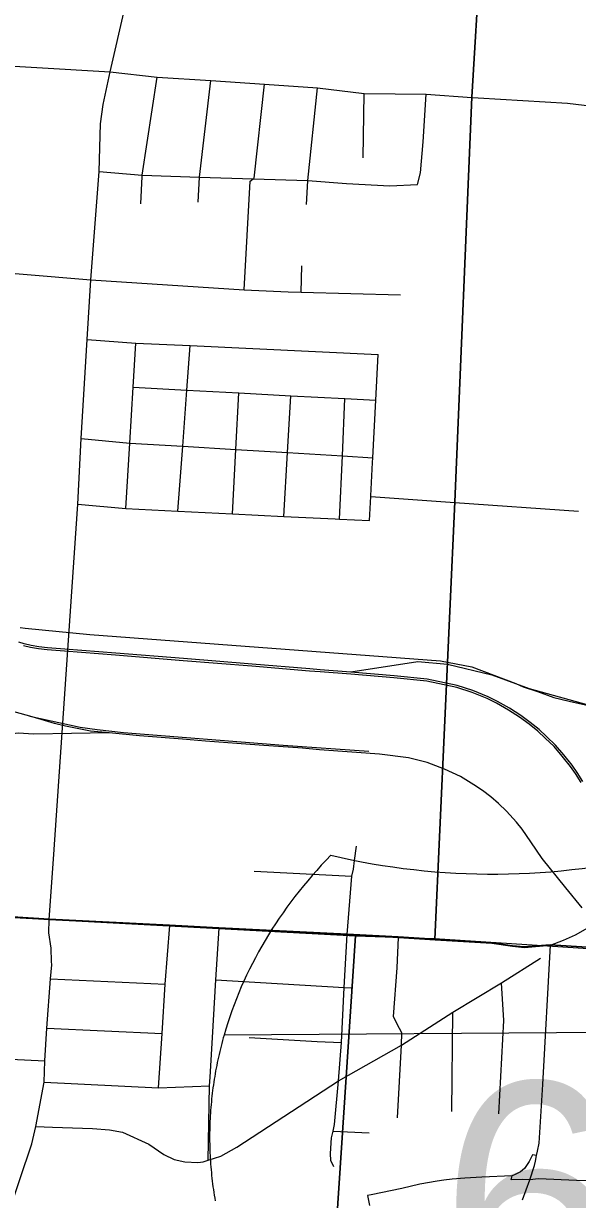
# Model space of a CAD drawing. Extents: x 114604 to 551442, y 316898 to 567001.
# Drawn here: x 215201 to 218608, y 393758 to 400988 of the extents above; entities that cross this region are included whole.
import ezdxf

# ---------------------------------------------------------------- set-up
doc = ezdxf.new("R2010")
doc.units = 0
for name, color, linetype in [('GE_P_Alignment', 7, 'Continuous'), ('GE_P_Alignment_1000_Bearings', 7, 'Continuous'), ('GE_P_Alignment_1000_Cardinal_Points', 7, 'Continuous'), ('GE_P_Alignment_100_Cardinal_Points', 7, 'Continuous'), ('GE_P_Alignment_500_Cardinal_Points', 7, 'Continuous'), ('GE_P_Alignment_500_Distances', 7, 'Continuous'), ('SN_P_Signs', 7, 'Continuous')]:
    doc.layers.add(name, color=color, linetype=linetype)

msp = doc.modelspace()

# ---------------------------------------------------------------- linework, layer by layer
at = {"layer": 'GE_P_Alignment'}
msp.add_line((221872.9, 394807.1), (216433.8, 394767.8), dxfattribs=at)
msp.add_line((221872.9, 394807.1), (216433.8, 394767.8), dxfattribs=at)
msp.add_lwpolyline([(216433.8, 394767.8), (216429.1, 394751.1), (216424.5, 394734.3), (216420, 394717.6), (216415.7, 394700.8), (216411.5, 394683.9), (216407.4, 394667), (216403.5, 394650.2), (216399.6, 394633.2), (216395.9, 394616.3), (216392.4, 394599.3), (216388.9, 394582.3), (216385.6, 394565.2), (216382.4, 394548.2), (216379.4, 394531.1), (216376.4, 394514), (216373.6, 394496.9), (216371, 394479.7), (216368.4, 394462.5), (216366, 394445.3), (216363.7, 394428.1), (216361.6, 394410.9), (216359.6, 394393.6), (216357.7, 394376.4), (216355.9, 394359.1), (216354.3, 394341.8), (216352.8, 394324.4), (216351.5, 394307.1), (216350.3, 394289.7), (216349.2, 394272.4), (216348.2, 394255), (216347.4, 394237.6), (216346.7, 394220.2), (216346.2, 394202.8), (216345.8, 394185.4), (216345.5, 394167.9), (216345.3, 394150.5), (216345.3, 394133), (216345.5, 394115.6), (216345.7, 394098.1), (216346.1, 394080.6), (216346.7, 394063.2), (216347.3, 394045.7), (216348.1, 394028.2), (216349.1, 394010.7), (216350.2, 393993.2), (216351.4, 393975.7), (216352.7, 393958.2), (216354.2, 393940.8), (216355.8, 393923.3), (216357.6, 393905.8), (216359.5, 393888.3), (216361.5, 393870.8), (216363.7, 393853.4), (216366, 393835.9), (216368.5, 393818.4), (216371.1, 393801), (216373.8, 393783.5), (216376.7, 393766.1), (216379.6, 393748.6)], dxfattribs=at)
for centre, ratio, start_param, end_param in [((219861.1, 394149.8), 0.8, 2.472589, 2.911027), ((218098.6, 398571.5), 0.800001, 4.415841, 5.008936)]:
    msp.add_ellipse(centre, major_axis=(3515.8, 25.4), ratio=ratio, start_param=start_param, end_param=end_param, dxfattribs=at)
at = {"layer": 'GE_P_Alignment_1000_Bearings'}
for points in [[(215180.4, 397274.4), (215210.6, 397270.7), (215608.2, 397230.7), (217764.7, 397070), (217958.6, 397032.6), (218229.6, 396930.7), (218274.6, 396908.9), (218361.5, 396880.2), (218462.5, 396843.6), (218557.5, 396821), (218676.4, 396795.3), (218762.4, 396779.6), (218846.3, 396762.9), (218963.2, 396759.4), (218988.7, 396753.7), (219013.8, 396746.6), (219021.2, 396742.3)], [(218640.4, 396328.4), (218605.7, 396383.7), (218574.2, 396428.3), (218524.3, 396491.5), (218473.4, 396550.7), (218417.9, 396603.6), (218371.7, 396647), (218317.4, 396690.3), (218258.6, 396733.6), (218190.2, 396777.9), (218115.6, 396820), (218057.5, 396848.5), (217964.1, 396887), (217868.5, 396918.6), (217683.2, 396957), (217479.3, 396977.1), (217214.7, 396999.6), (217025.5, 397014.4), (216961.4, 397019.4), (216606.5, 397048.6), (216183.9, 397083), (215767.7, 397116.9), (215454.2, 397140.7), (215347.4, 397150.2), (215294.6, 397155.5), (215246.9, 397163.6), (215203.7, 397174.1), (215171.2, 397184.6)], [(218629.5, 396322), (218595.2, 396376.7), (218564, 396420.8), (218514.6, 396483.5), (218464.2, 396542.1), (218409.3, 396594.6), (218363.4, 396637.5), (218309.7, 396680.4), (218251.5, 396723.3), (218183.7, 396767.2), (218109.7, 396808.9), (218052.3, 396837.1), (217959.7, 396875.2), (217865.3, 396906.5), (217681.3, 396944.6), (217478.2, 396964.6), (217213.7, 396987.1), (217024.5, 397001.9), (216960.4, 397006.9), (216605.4, 397036.1), (216182.9, 397070.5), (215766.7, 397104.4), (215453.2, 397128.2), (215346.3, 397137.7), (215292.9, 397143), (215244.3, 397151.3), (215200.2, 397162)], [(217213.5, 397002.4), (217624.9, 397064.9), (217808.3, 397050), (218081.7, 396982.7), (218310.4, 396898.8), (218702.1, 396791.6), (219126.6, 396660.2), (219457.3, 396548.5), (219796.4, 396412.4), (220224.8, 396301.4), (220571.3, 396254.9), (221056.2, 396217.7), (221492.3, 396176), (221951.4, 396140.7), (222170.5, 396119.2), (223104.3, 396076.8)], [(215239.2, 396729.2), (215158.2, 396752.7), (215049.4, 396777.5), (214996.8, 396789.8), (214915.4, 396803.4), (214882.8, 396809.7)], [(215726.8, 396626.3), (215611.7, 396637.4), (215459.1, 396667.7), (215392.1, 396684.2), (215309.7, 396708.8), (215239.2, 396729.2)], [(215239.2, 396729.2), (215549, 396662.2), (215653, 396647.4), (215814.8, 396629.9), (216798.1, 396551.3), (217323.7, 396513.6)], [(215726.8, 396626.3), (215265, 396619.4), (215167, 396624.2), (215081, 396615.3), (215004.7, 396596.7), (214968.7, 396580.4), (214935.8, 396560.6), (214906.6, 396547.1), (214878.5, 396531.4), (214819, 396495.1)], [(218637.6, 395551.7), (218536.8, 395673.1), (218390.4, 395854.9), (218321.5, 395957), (218267, 396035.6), (218232.9, 396077.2), (218171.7, 396145.6), (218122.8, 396191.8), (218074.6, 396233.3), (218024.4, 396271.4), (217970.8, 396308.1), (217887.4, 396357.4), (217789.9, 396404), (217682.3, 396444.4), (217568, 396473.9), (217389.1, 396495.6), (217219.6, 396508.2), (217020.5, 396522.9), (216915.5, 396531.6), (216649.4, 396551.2), (216320.5, 396576.5), (216177.9, 396587.8), (215913, 396608.2), (215726.8, 396626.3)]]:
    msp.add_lwpolyline(points, dxfattribs=at)
at = {"layer": 'GE_P_Alignment_1000_Cardinal_Points'}
msp.add_line((216619.7, 395777.4), (217219.6, 395746), dxfattribs=at)
at = {"layer": 'GE_P_Alignment_100_Cardinal_Points'}
for p, q in [((215930.5, 400055), (216022, 400657.1)), ((217290, 400163), (217296.2, 400558.4)), ((216908.4, 399336.7), (216911.8, 399497.4)), ((217328.8, 397931.4), (217336.6, 398080.2)), ((217145.1, 397940.5), (217328.8, 397931.4)), ((215358.5, 395478.6), (215384.1, 395851.1)), ((215367.2, 395113.7), (216072.2, 395080.7)), ((217834.6, 394297.9), (217840.3, 394909)), ((215343.7, 394812.1), (216053.4, 394777.7)), ((217105, 394178.9), (217326.6, 394167.5))]:
    msp.add_line(p, q, dxfattribs=at)
for points in [[(215384.1, 395851.1), (215533.7, 398033.2), (215555.5, 398436.3), (215592.6, 399044.7), (215615.5, 399412.3), (215666, 400078.9), (215674.4, 400371.9), (215691.3, 400489.9), (215734.3, 400690.5), (216179.4, 402622.8), (216249.7, 402888.2), (216320.3, 403185.4), (216388.9, 403507), (216461.7, 403811.7), (216532.9, 404114.9), (216604.8, 404416.6), (216672.5, 404717.4), (216747.6, 405024.2), (216813.8, 405304.1), (216893, 405633.6)], [(214309, 400774.5), (215734.3, 400690.5), (216022, 400657.1), (216352.4, 400638.1), (216683.7, 400614), (217008, 400592.7), (217296.2, 400558.4), (217678, 400552.8), (217959, 400532.4), (217996.1, 400530.2)], [(216275.8, 399889.6), (216283.6, 400043.5), (216352.4, 400638.1)], [(216558.4, 399350.6), (216594.7, 400019.2), (216613.5, 400032.7), (216619.1, 400036.7), (216683.7, 400614)], [(216941.8, 399875.6), (216947.2, 399984.4), (216949.1, 400021.8), (217008, 400592.7)], [(217624.2, 399998), (217642.1, 400070.6), (217657.9, 400260.1), (217678, 400552.8)], [(217996.1, 400530.2), (218546.2, 400497.6), (218735.9, 400475.6), (219354, 400428.3), (220207.2, 400374.3)], [(215666, 400078.9), (215930.5, 400055), (216283.6, 400043.5), (216613.5, 400032.7), (216949.1, 400021.8), (217186.5, 400003.4), (217454.6, 399990.6), (217624.2, 399998)], [(215921.3, 399879.7), (215930, 400046.5), (215930.5, 400055)], [(212269.4, 399765.8), (212739.1, 399708.8), (212795.9, 399701), (212910.1, 399685.2), (213046.6, 399670.3), (213342.7, 399637.9), (213652.5, 399603.9), (213746.5, 399593.6), (214342.9, 399529), (214754.6, 399484.4), (215615.5, 399412.3), (216558.4, 399350.6), (216828.4, 399338.9), (216908.4, 399336.7), (217518.3, 399320.4)], [(215592.6, 399044.7), (215891.1, 399023.1), (216225.1, 399007.3), (217382.5, 398952.5)], [(215829.9, 398005.7), (215854.1, 398408.8), (215874.8, 398751.6), (215891.1, 399023.1)], [(216150.5, 397989.8), (216179.8, 398389.1), (216205, 398733.9), (216225.1, 399007.3)], [(217336.6, 398080.2), (217336.9, 398084.5), (217347.6, 398288.8), (217349.1, 398317.9), (217367.7, 398671.9), (217382.5, 398952.5)], [(215874.8, 398751.6), (216205, 398733.9), (216524.8, 398716.9), (216845, 398699.8), (217176.7, 398682.1), (217367.7, 398671.9)], [(216486.2, 397973.1), (216506.8, 398369.1), (216524.8, 398716.9)], [(216801.3, 397957.5), (216824.4, 398349.8), (216845, 398699.8)], [(217145.1, 397940.5), (217161.6, 398329.3), (217176.7, 398682.1)], [(215555.5, 398436.3), (215854.1, 398408.8), (216179.8, 398389.1), (216506.8, 398369.1), (216824.4, 398349.8), (217161.6, 398329.3), (217349.1, 398317.9)], [(215533.7, 398033.2), (215829.9, 398005.7), (216150.5, 397989.8), (216486.2, 397973.1), (216801.3, 397957.5), (217118, 397941.8), (217145.1, 397940.5)], [(217336.6, 398080.2), (217853.8, 398043.8), (218614.6, 397990.2)], [(217219.6, 395746), (217230, 395789), (217236.6, 395841.8), (217247.7, 395930.1)], [(217109.1, 393959), (217091.4, 393998.3), (217088.4, 394041.2), (217094.8, 394137.4), (217105, 394178.9), (217113.6, 394218.3), (217137.4, 394488.2), (217157.3, 394723.4), (217173.8, 395061.7), (217191.4, 395386.8), (217219.6, 395746)], [(218441.9, 395321.1), (218521.7, 395352.1), (218595.5, 395384.1), (218715.2, 395452.9), (219133.2, 395714.5)], [(213897.3, 395545.6), (214209.2, 395533), (214682.9, 395511.4), (215036.2, 395499.5), (215358.5, 395478.6), (216099.5, 395441.9), (216403, 395425.2), (217191.4, 395386.8), (217506.4, 395369.3), (217731.6, 395354.6), (218081.4, 395333.1), (218208.9, 395314.6), (218281.8, 395307.9), (218441.9, 395321.1)], [(215373.2, 395220.5), (215370.9, 395303.7), (215356.9, 395396.6), (215358.5, 395478.6)], [(216029.8, 394444.7), (216053.4, 394777.7), (216072.2, 395080.7), (216099.5, 395441.9)], [(216348.1, 394509.9), (216362.7, 394752.9), (216383.9, 395107.5), (216403, 395425.2)], [(217501.2, 394259.8), (217526.4, 394707.4), (217526.7, 394781.6), (217499.6, 394835), (217476, 394883.1), (217498.9, 395181.6), (217506.4, 395369.3)], [(218270.3, 393754.7), (218314.6, 393879.4), (218343.2, 393967.6), (218349.7, 393993.7), (218356.3, 394028.4), (218361.7, 394055.2), (218371.8, 394104.1), (218394.4, 394464.6), (218441.9, 395321.1)], [(215276.7, 394206.3), (215378.4, 394202.3), (215624.7, 394194.7), (215729.9, 394186), (215810.1, 394171.7), (215970.7, 394098.9), (216062.9, 394034.5), (216127.9, 394003.1), (216193.5, 393989.9), (216273.7, 393986.2), (216304.6, 393989.3), (216336.2, 393999.6), (216413.6, 394024.9), (216512.1, 394080.2), (217137.4, 394488.2), (217526.4, 394707.4), (217840.3, 394909), (218141.4, 395089.7), (218380.6, 395241.8)], [(215343.7, 394812.1), (215367.2, 395113.7), (215373.8, 395199.7), (215373.2, 395220.5)], [(216383.9, 395107.5), (217173.8, 395061.7), (217215.6, 395059.9)], [(218125.1, 394285.3), (218154.1, 394859), (218141.4, 395089.7)], [(211704.2, 394871.7), (212114, 394850.4), (212194.3, 394827), (212298.4, 394786.9), (212345.4, 394770.6), (212497.9, 394759.6), (212855.7, 394740.4), (213418.2, 394707.6), (213787.9, 394687.3), (214142, 394670.5), (214617.3, 394646), (215331.2, 394610.7)], [(215014.6, 393010.9), (215030.1, 393183.7), (215034.2, 393270.8), (215057.4, 393468.8), (215101.7, 393654.6), (215251.2, 394099.4), (215276.7, 394206.3), (215328, 394478.7), (215331.2, 394610.7), (215343.7, 394812.1)], [(216588, 394754), (217007.5, 394729.4), (217157.3, 394723.4)], [(215328, 394478.7), (216029.8, 394444.7), (216344.9, 394455.9)], [(216336.2, 393999.6), (216344.9, 394455.9), (216348.1, 394509.9)]]:
    msp.add_lwpolyline(points, dxfattribs=at)
at = {"layer": 'GE_P_Alignment_500_Cardinal_Points'}
for points in [[(218356.3, 394028.4), (218330.8, 394031.6), (218309.8, 393991.7), (218282.9, 393948.1), (218256.4, 393927.7), (218225.2, 393911), (218205.1, 393903.5)], [(218205.1, 393903.5), (218019.7, 393896), (217914.8, 393889.5), (217836.8, 393883.3), (217785, 393875.7)], [(218314.6, 393879.4), (218270.5, 393880), (218200.6, 393879.5), (218205.1, 393903.5)], [(217785, 393875.7), (217744.7, 393869.9), (217638.5, 393852.1), (217526.6, 393825.7), (217338.2, 393786), (217316.7, 393781.4), (217328.3, 393721)], [(218601.2, 393874.7), (218367.9, 393884.4), (218314.6, 393879.4)], [(219502.9, 393779.8), (219500.5, 393845.3), (219274, 393849.8), (218978.9, 393864.7), (218669.5, 393871.9), (218601.2, 393874.7)]]:
    msp.add_lwpolyline(points, dxfattribs=at)
at = {"layer": 'GE_P_Alignment_500_Distances'}
for points in [[(218061.5, 402234.2), (217957.9, 400535.2), (217852.6, 398046.6), (217730.5, 395357.4), (217505.2, 395372.1), (217190.3, 395389.7), (216401.8, 395428), (216098.3, 395444.7), (215357.3, 395481.4), (215035, 395502.3)], [(222890.7, 395036.7), (222388.6, 395059.3), (221733.1, 395108.5), (220955.2, 395158.3), (220581.9, 395181.5), (220453.1, 395186.8), (219974.9, 395213.7), (219643.9, 395229.5), (219478.6, 395257.4), (218440.7, 395324), (218280.6, 395310.7), (218207.8, 395317.4), (218080.2, 395335.9), (217730.5, 395357.4), (217852.6, 398046.6), (217957.9, 400535.2), (218061.5, 402234.2)], [(215035, 395502.3), (215357.3, 395481.4), (216098.3, 395444.7), (216401.8, 395428), (217190.3, 395389.7), (217505.2, 395372.1), (217730.5, 395357.4), (218080.2, 395335.9), (218207.8, 395317.4), (218280.6, 395310.7), (218440.7, 395324), (219478.6, 395257.4), (219643.9, 395229.5), (219974.9, 395213.7), (220453.1, 395186.8), (220581.9, 395181.5), (220955.2, 395158.3), (221733.1, 395108.5), (222388.6, 395059.3), (222890.7, 395036.7)]]:
    msp.add_lwpolyline(points, dxfattribs=at)
at = {"layer": 'SN_P_Signs'}
for points in [[(217241.9, 395378.3), (217068.3, 392741.6), (214325.6, 392906.7), (211576.9, 393072.2), (211736.6, 395674.9)], [(217728, 395361.5), (222589.3, 395047.2), (222423.8, 392410.5), (219749.2, 392575.8), (217068.3, 392741.6), (217241.9, 395378.3)]]:
    msp.add_lwpolyline(points, close=True, dxfattribs=at)

# ---------------------------------------------------------------- texts
at = {"layer": 'GE_P_Alignment'}
msp.add_text('670', height=1500.08, rotation=0.41401, dxfattribs=at).set_placement((217765.8, 392972.6))

doc.saveas('drawing.dxf')
